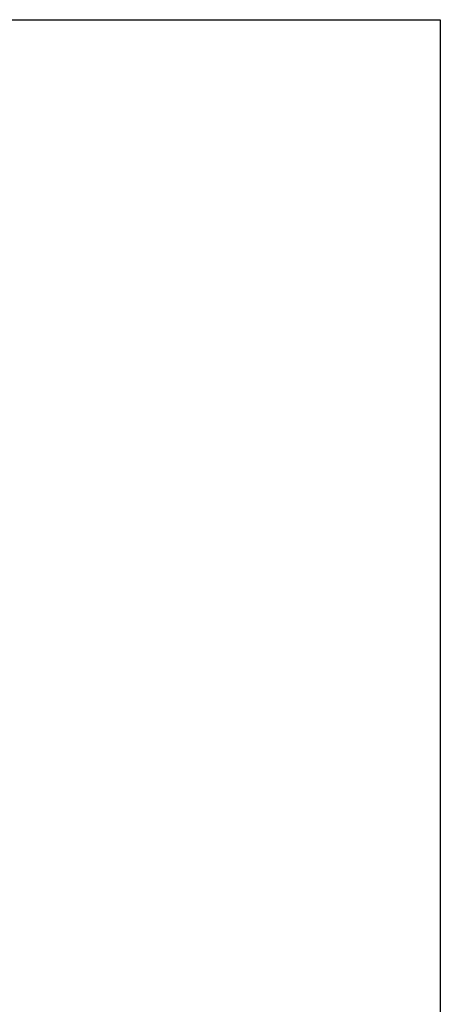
# Model space of a CAD drawing. Extents: x 0 to 8.5, y 0 to 11.
# Tile 379 of 379: x 7.5 to 8.5, y 8.7 to 11. Entities that reach past the tile are written whole.
import ezdxf

# ---------------------------------------------------------------- set-up
doc = ezdxf.new("R2010")
doc.units = 0
doc.layers.get('0').update_dxf_attribs({"linetype": 'CONTINUOUS'})

msp = doc.modelspace()

# ---------------------------------------------------------------- linework, layer by layer
at = {"color": 7}
msp.add_lwpolyline([(0, 11), (8.5, 11), (8.5, 0), (0, 0), (0, 11)], close=True, dxfattribs=at)
msp.add_lwpolyline([(0, 11), (8.5, 11), (8.5, 0), (0, 0), (0, 11)], close=True, dxfattribs=at)
msp.add_lwpolyline([(0, 11), (8.5, 11), (8.5, 0), (0, 0), (0, 11)], close=True, dxfattribs=at)
msp.add_lwpolyline([(0, 11), (8.5, 11), (8.5, 0), (0, 0), (0, 11)], close=True, dxfattribs=at)
msp.add_lwpolyline([(0, 11), (8.5, 11), (8.5, 0), (0, 0), (0, 11)], close=True, dxfattribs=at)
msp.add_lwpolyline([(0, 11), (8.5, 11), (8.5, 0), (0, 0), (0, 11)], close=True, dxfattribs=at)
msp.add_lwpolyline([(0, 11), (8.5, 11), (8.5, 0), (0, 0), (0, 11)], close=True, dxfattribs=at)
msp.add_lwpolyline([(0, 11), (8.5, 11), (8.5, 0), (0, 0), (0, 11)], close=True, dxfattribs=at)
msp.add_lwpolyline([(0, 11), (8.5, 11), (8.5, 0), (0, 0), (0, 11)], close=True, dxfattribs=at)

doc.saveas('drawing.dxf')
